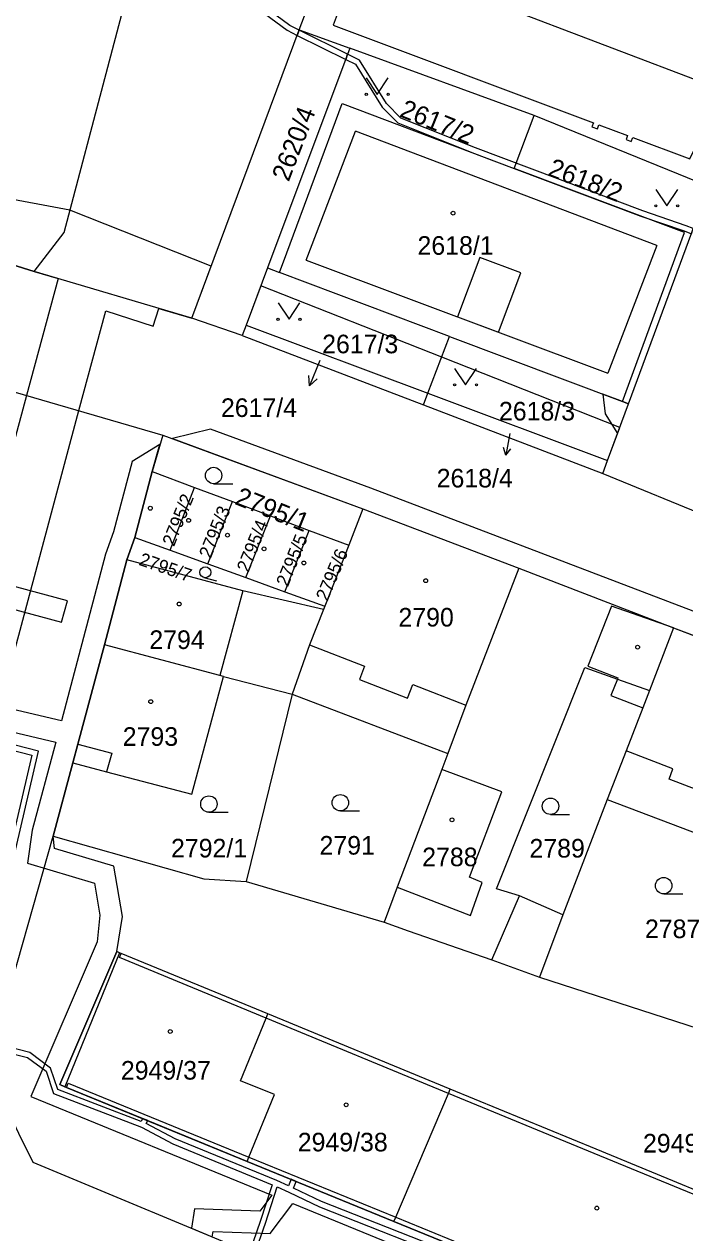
# Model space of a CAD drawing. Extents: x -756746 to -753363, y -1166406 to -1161727.
# Drawn here: x -755680.5 to -755620.1, y -1165040.5 to -1164930 of the extents above; entities that cross this region are included whole.
import ezdxf

# ---------------------------------------------------------------- set-up
doc = ezdxf.new("R2010")
doc.units = 0
for name, color, linetype in [('Hranice parcel', 7, 'Continuous'), ('Parcelní čísla', 7, 'Continuous'), ('Pop  PČ popisy', 7, 'Continuous'), ('Vnitřní kresba', 7, 'Continuous'), ('Věcná břemena k části', 7, 'Continuous'), ('Značky budov', 7, 'Continuous'), ('Značky kultur', 7, 'Continuous')]:
    doc.layers.add(name, color=color, linetype=linetype)

msp = doc.modelspace()

# ---------------------------------------------------------------- linework, layer by layer
at = {"layer": 'Hranice parcel'}
for p, q in [((-755655.35, -1164930.53), (-755633.94, -1164873.13)), ((-755665.18, -1164956.9), (-755655.35, -1164930.53)), ((-755655.35, -1164930.53), (-755650.73, -1164932.22)), ((-755650.73, -1164932.22), (-755658.24, -1164952.3)), ((-755633.9, -1164938.37), (-755650.73, -1164932.22)), ((-755635.73, -1164943.2), (-755633.9, -1164938.37)), ((-755679.58, -1164952.63), (-755676.84, -1164949.06)), ((-755665.18, -1164956.9), (-755679.58, -1164952.63)), ((-755658.24, -1164952.3), (-755660.2, -1164957.53)), ((-755658.24, -1164952.3), (-755657.15, -1164952.71)), ((-755641.62, -1164958.56), (-755657.15, -1164952.71)), ((-755660.56, -1164958.48), (-755665.18, -1164956.9)), ((-755660.2, -1164957.53), (-755660.56, -1164958.48)), ((-755660.2, -1164957.53), (-755643.61, -1164963.75)), ((-755660.56, -1164958.48), (-755644, -1164964.81)), ((-755643.61, -1164963.75), (-755641.62, -1164958.56)), ((-755641.62, -1164958.56), (-755625.83, -1164964.51)), ((-755681.31, -1164963.65), (-755667.82, -1164967.57)), ((-755644, -1164964.81), (-755643.61, -1164963.75)), ((-755643.61, -1164963.75), (-755627.18, -1164969.9)), ((-755644, -1164964.81), (-755627.62, -1164971.07)), ((-755627.18, -1164969.9), (-755625.27, -1164964.72)), ((-755625.83, -1164964.51), (-755625.27, -1164964.72)), ((-755667.82, -1164967.57), (-755668.8, -1164970.89)), ((-755667.82, -1164967.57), (-755649.53, -1164974.3)), ((-755627.62, -1164971.07), (-755627.18, -1164969.9)), ((-755668.8, -1164970.89), (-755670.38, -1164976.93)), ((-755668.8, -1164970.89), (-755664.91, -1164972.35)), ((-755627.62, -1164971.07), (-755617.56, -1164975.22)), ((-755667.16, -1164978.1), (-755664.91, -1164972.35)), ((-755664.91, -1164972.35), (-755661.46, -1164973.64)), ((-755663.71, -1164979.35), (-755661.46, -1164973.64)), ((-755661.46, -1164973.64), (-755657.99, -1164974.95)), ((-755649.53, -1164974.3), (-755650.81, -1164977.64)), ((-755649.53, -1164974.3), (-755635.29, -1164979.74)), ((-755660.23, -1164980.6), (-755657.99, -1164974.95)), ((-755657.99, -1164974.95), (-755654.45, -1164976.28)), ((-755670.38, -1164976.93), (-755671.12, -1164978.96)), ((-755670.38, -1164976.93), (-755667.16, -1164978.1)), ((-755656.68, -1164981.89), (-755654.45, -1164976.28)), ((-755654.45, -1164976.28), (-755650.81, -1164977.64)), ((-755667.16, -1164978.1), (-755663.71, -1164979.35)), ((-755650.81, -1164977.64), (-755653.03, -1164983.21)), ((-755671.12, -1164978.96), (-755673.15, -1164986.74)), ((-755663.71, -1164979.35), (-755660.23, -1164980.6)), ((-755635.29, -1164979.74), (-755621.15, -1164985.18)), ((-755660.23, -1164980.6), (-755656.68, -1164981.89)), ((-755656.68, -1164981.89), (-755653.03, -1164983.21)), ((-755653.03, -1164983.21), (-755653.14, -1164983.5)), ((-755621.15, -1164985.18), (-755623.36, -1164990.91)), ((-755621.15, -1164985.18), (-755606.96, -1164990.61)), ((-755662.26, -1164989.62), (-755656.01, -1164991.24)), ((-755656.01, -1164991.24), (-755660.19, -1165008.37)), ((-755656.01, -1164991.24), (-755641.78, -1164996.66)), ((-755676.04, -1164997.52), (-755677.85, -1165004.22)), ((-755627.21, -1165000.88), (-755631.28, -1165011.4)), ((-755627.21, -1165000.88), (-755612.95, -1165006.28)), ((-755683.72, -1165024.97), (-755677.85, -1165004.22)), ((-755677.85, -1165004.22), (-755664.06, -1165008.12)), ((-755664.06, -1165008.12), (-755660.19, -1165008.37)), ((-755660.19, -1165008.37), (-755647.61, -1165012.09)), ((-755631.28, -1165011.4), (-755633.39, -1165017.1)), ((-755633.39, -1165017.1), (-755618.92, -1165021.81)), ((-755641.57, -1165027.33), (-755658.22, -1165020.46)), ((-755580.55, -1165075.28), (-755679.66, -1165034.04)), ((-755660.11, -1165033.94), (-755646.7, -1165039.42))]:
    msp.add_line(p, q, dxfattribs=at)
for points in [[(-755676.84, -1164949.06), (-755656.87, -1164873.5), (-755655.97, -1164872.51)], [(-755631.33, -1164874.93), (-755634.22, -1164882.61), (-755636.04, -1164881.93), (-755651.78, -1164923.36), (-755649.96, -1164924.01), (-755652.25, -1164930.11), (-755628.48, -1164939.03), (-755628.62, -1164939.41), (-755628.11, -1164939.6), (-755627.97, -1164939.23), (-755625.36, -1164940.21), (-755625.5, -1164940.58), (-755625.02, -1164940.76), (-755624.88, -1164940.39), (-755619.68, -1164942.34), (-755619.35, -1164941.62), (-755618.96, -1164941.8), (-755618.8, -1164941.36), (-755616.48, -1164942.18), (-755608.82, -1164945.1), (-755605.99, -1164946.26), (-755606.45, -1164947.48)], [(-755679.58, -1164952.63), (-755684.76, -1164951), (-755739.09, -1164940.11), (-755747.24, -1164938.48), (-755811.22, -1164925.74), (-755820.37, -1164923.97), (-755834.4, -1164921.09), (-755836.7, -1164920.12)], [(-755657.15, -1164952.71), (-755656.5, -1164950.91), (-755651.43, -1164937.28), (-755635.73, -1164943.2)], [(-755625.27, -1164964.72), (-755617.94, -1164944.87), (-755633.9, -1164938.37)], [(-755625.83, -1164964.51), (-755620.15, -1164949.07), (-755635.73, -1164943.2)], [(-755653.14, -1164983.5), (-755660.51, -1164981.8), (-755671.12, -1164978.96)], [(-755635.29, -1164979.74), (-755640.13, -1164992.24), (-755641.78, -1164996.66)], [(-755653.14, -1164983.5), (-755654.41, -1164986.75), (-755656.01, -1164991.24)], [(-755673.15, -1164986.74), (-755675.58, -1164995.81), (-755676.04, -1164997.52)], [(-755662.26, -1164989.62), (-755662.6, -1164989.53), (-755673.15, -1164986.74)], [(-755631.28, -1165011.4), (-755635.22, -1165009.68), (-755637.32, -1165009.03), (-755629.27, -1164988.81), (-755626.29, -1164989.87), (-755623.36, -1164990.91)], [(-755676.04, -1164997.52), (-755672.96, -1164998.34), (-755665.18, -1165000.4), (-755662.26, -1164989.62)], [(-755623.36, -1164990.91), (-755623.97, -1164992.51), (-755625.49, -1164996.43), (-755627.21, -1165000.88)], [(-755641.78, -1164996.66), (-755642.32, -1164998.14), (-755646.4, -1165008.89), (-755647.61, -1165012.09)], [(-755647.61, -1165012.09), (-755645.41, -1165012.86), (-755637.75, -1165015.53), (-755633.39, -1165017.1)], [(-755658.22, -1165020.46), (-755671.63, -1165014.94), (-755671.78, -1165014.87), (-755672.03, -1165014.77), (-755677.24, -1165026.93), (-755676.77, -1165027.12), (-755676.62, -1165027.19), (-755660.11, -1165033.94)], [(-755660.11, -1165033.94), (-755659.95, -1165033.55), (-755657.61, -1165027.82), (-755660.73, -1165026.57), (-755658.38, -1165020.86), (-755658.22, -1165020.46)], [(-755679.66, -1165034.04), (-755680.97, -1165031.39), (-755681.43, -1165030.42), (-755682.62, -1165027.72), (-755683.72, -1165024.97)], [(-755646.7, -1165039.42), (-755646.54, -1165039.04), (-755641.73, -1165027.73), (-755641.57, -1165027.33)], [(-755611.57, -1165039.7), (-755628.24, -1165032.82), (-755641.57, -1165027.33)], [(-755646.7, -1165039.42), (-755630.08, -1165046.22), (-755616.62, -1165051.73)]]:
    msp.add_lwpolyline(points, dxfattribs=at)
at = {"layer": 'Pop  PČ popisy'}
for p, q in [((-755653.48, -1164960.75), (-755654.41, -1164963.06)), ((-755654.41, -1164963.06), (-755654.49, -1164962.13)), ((-755654.41, -1164963.06), (-755653.72, -1164962.44)), ((-755636.12, -1164967.44), (-755636.47, -1164969.42)), ((-755636.47, -1164969.42), (-755636.68, -1164968.7)), ((-755636.47, -1164969.42), (-755636.02, -1164968.82))]:
    msp.add_line(p, q, dxfattribs=at)
at = {"layer": 'Vnitřní kresba'}
for p, q in [((-755637.2, -1164928.24), (-755614.62, -1164936.84)), ((-755654.71, -1164951.59), (-755650.22, -1164939.79)), ((-755622.69, -1164950.24), (-755650.22, -1164939.79)), ((-755622.69, -1164950.24), (-755627.15, -1164961.91)), ((-755654.71, -1164951.59), (-755627.15, -1164961.91)), ((-755660.51, -1164981.8), (-755662.6, -1164989.53)), ((-755626.83, -1164983.22), (-755628.98, -1164988.68)), ((-755621.15, -1164985.18), (-755626.83, -1164983.22)), ((-755654.41, -1164986.75), (-755649.38, -1164988.68)), ((-755649.38, -1164988.68), (-755649.85, -1164989.91)), ((-755628.98, -1164988.68), (-755626.25, -1164989.76)), ((-755649.85, -1164989.91), (-755645.45, -1164991.6)), ((-755626.29, -1164989.87), (-755626.89, -1164991.36)), ((-755626.25, -1164989.76), (-755626.29, -1164989.87)), ((-755645.45, -1164991.6), (-755644.98, -1164990.37)), ((-755644.98, -1164990.37), (-755640.13, -1164992.24)), ((-755626.89, -1164991.36), (-755623.97, -1164992.51)), ((-755675.58, -1164995.81), (-755672.48, -1164996.65)), ((-755672.48, -1164996.65), (-755672.96, -1164998.34)), ((-755621.21, -1164998.06), (-755625.49, -1164996.43)), ((-755621.57, -1164999.03), (-755621.21, -1164998.06)), ((-755636.86, -1165000.18), (-755642.32, -1164998.14)), ((-755617.01, -1165000.76), (-755621.57, -1164999.03)), ((-755639.8, -1165007.98), (-755636.86, -1165000.18)), ((-755638.63, -1165008.45), (-755639.8, -1165007.98)), ((-755646.4, -1165008.89), (-755639.7, -1165011.46)), ((-755639.7, -1165011.46), (-755638.63, -1165008.45)), ((-755637.75, -1165015.53), (-755635.22, -1165009.68)), ((-755671.78, -1165014.87), (-755676.77, -1165027.12)), ((-755671.79, -1165015.32), (-755671.63, -1165014.94)), ((-755658.38, -1165020.86), (-755671.79, -1165015.32)), ((-755641.73, -1165027.73), (-755658.38, -1165020.86)), ((-755676.62, -1165027.19), (-755676.46, -1165026.8)), ((-755676.46, -1165026.8), (-755659.95, -1165033.55)), ((-755628.41, -1165033.22), (-755641.73, -1165027.73)), ((-755611.74, -1165040.1), (-755628.41, -1165033.22)), ((-755659.95, -1165033.55), (-755646.54, -1165039.04)), ((-755646.54, -1165039.04), (-755629.92, -1165045.83))]:
    msp.add_line(p, q, dxfattribs=at)
at = {"layer": 'Věcná břemena k části'}
for points in [[(-755665.18, -1164956.9), (-755663.4, -1164952.13), (-755676.3, -1164947.03), (-755730.67, -1164936.84), (-755775.8, -1164927.6), (-755802.91, -1164922.16), (-755835.81, -1164914.94), (-755840.7, -1164913.87), (-755866.63, -1164910.96), (-755897.18, -1164905.9), (-755900.96, -1164905.31), (-755911.3, -1164903.53)], [(-755664.73, -1164924.46), (-755656.47, -1164930.58), (-755655.54, -1164931.05), (-755655.36, -1164930.58), (-755656.21, -1164930.16), (-755664.43, -1164924.06)], [(-755773.02, -1164933.35), (-755739.09, -1164940.11), (-755735.59, -1164940.81), (-755736.24, -1164943.97), (-755727.4, -1164945.78), (-755726.74, -1164942.59), (-755684.76, -1164951), (-755679.58, -1164952.63), (-755677.39, -1164953.28), (-755680.26, -1164963.95), (-755704.73, -1165054.95), (-755706.07, -1165054.61), (-755706.71, -1165054.45), (-755707.97, -1165059.29), (-755707.39, -1165059.43), (-755701.08, -1165061.01), (-755675.48, -1164965.34), (-755673.04, -1164956.23), (-755668.71, -1164957.62), (-755668.19, -1164956.01), (-755665.18, -1164956.9)], [(-755594.54, -1164993.15), (-755648.82, -1164972.43), (-755663.46, -1164967.04), (-755666.94, -1164967.89), (-755649.53, -1164974.3), (-755635.29, -1164979.74), (-755621.15, -1164985.18), (-755606.96, -1164990.61)], [(-755630.08, -1165046.22), (-755646.7, -1165039.42), (-755660.11, -1165033.94), (-755669.66, -1165030.03), (-755676.62, -1165027.19), (-755676.77, -1165027.12), (-755677.24, -1165026.93), (-755672.03, -1165014.77), (-755671.51, -1165011.58), (-755672.28, -1165006.96), (-755677.72, -1165005.34), (-755677.85, -1165004.22), (-755676.04, -1164997.52), (-755675.58, -1164995.81), (-755673.15, -1164986.74), (-755671.12, -1164978.96), (-755670.38, -1164976.93), (-755668.8, -1164970.89), (-755668.08, -1164968.44), (-755670.63, -1164969.98), (-755672.32, -1164976.42), (-755673.06, -1164978.46), (-755677.09, -1164993.69), (-755687.21, -1164991.31)], [(-755714.07, -1165041.57), (-755714.59, -1165039.33), (-755703.08, -1164995.96), (-755700.82, -1164992.23), (-755687.53, -1164993.29), (-755677.6, -1164995.63), (-755679.77, -1165003.68), (-755680.18, -1165006.7), (-755674.05, -1165008.52), (-755673.57, -1165011.44), (-755673.83, -1165013.88), (-755679.88, -1165028.02), (-755657.86, -1165037.02), (-755658.97, -1165038.48), (-755664.91, -1165038.29), (-755665.21, -1165040.05), (-755663.32, -1165040.84), (-755663.23, -1165040.35), (-755658.01, -1165040.52), (-755655.94, -1165037.8), (-755628.5, -1165049.03)], [(-755683.27, -1165013.91), (-755679.19, -1164996.46), (-755693.19, -1164992.85)], [(-755692.83, -1164993.47), (-755679.79, -1164996.82), (-755683.75, -1165013.77)], [(-755640.09, -1165042.83), (-755653.31, -1165037.62), (-755655.89, -1165036.4), (-755655.63, -1165035.77), (-755656.09, -1165035.58), (-755656.34, -1165036.19), (-755657.41, -1165035.7), (-755666.69, -1165031.88), (-755669.34, -1165030.49), (-755669.2, -1165030.22), (-755669.66, -1165030.03), (-755669.8, -1165030.29), (-755677.41, -1165027.37), (-755678.07, -1165025.41), (-755679.97, -1165023.99), (-755683.21, -1165023.18)], [(-755683.35, -1165023.66), (-755680.19, -1165024.45), (-755678.49, -1165025.71), (-755677.81, -1165027.75), (-755669.78, -1165030.83), (-755666.91, -1165032.34), (-755657.82, -1165036.07), (-755658.91, -1165039.43), (-755659.89, -1165042.27)], [(-755659.43, -1165042.46), (-755658.43, -1165039.59), (-755657.36, -1165036.27), (-755656.32, -1165036.75), (-755653.51, -1165038.08), (-755640.06, -1165043.38)]]:
    msp.add_lwpolyline(points, dxfattribs=at)
for points in [[(-755655.36, -1164930.58), (-755655.54, -1164931.05), (-755651.11, -1164933.24), (-755650.94, -1164932.77)], [(-755650.2, -1164933.69), (-755647.79, -1164937.6), (-755646.34, -1164939.03), (-755639.65, -1164941.72), (-755639.19, -1164941.9), (-755635.73, -1164943.2), (-755624.14, -1164947.57), (-755620.2, -1164948.91), (-755619.53, -1164949.17), (-755619.36, -1164948.71), (-755620.02, -1164948.45), (-755623.97, -1164947.09), (-755639.24, -1164941.33), (-755646.06, -1164938.61), (-755647.39, -1164937.28), (-755649.86, -1164933.31), (-755650.94, -1164932.77), (-755651.11, -1164933.24)], [(-755637.15, -1164958.16), (-755635.12, -1164952.74), (-755638.86, -1164951.34), (-755640.89, -1164956.76)], [(-755627.18, -1164969.9), (-755626.07, -1164966.88), (-755642.34, -1164960.45), (-755658.85, -1164953.93), (-755660.2, -1164957.53), (-755643.61, -1164963.75)], [(-755625.27, -1164964.72), (-755625.83, -1164964.51), (-755627.63, -1164963.83), (-755627.42, -1164965.62), (-755626.27, -1164967.44)], [(-755676.54, -1164982.71), (-755685.83, -1164980.21), (-755686.02, -1164980.91), (-755686.35, -1164982.17), (-755677.07, -1164984.67)]]:
    msp.add_lwpolyline(points, close=True, dxfattribs=at)
at = {"layer": 'Značky budov'}
for centre in [(-755641.3, -1164947.3), (-755668.96, -1164974.26), (-755665.46, -1164975.37), (-755661.91, -1164976.72), (-755658.57, -1164977.97), (-755654.93, -1164979.26), (-755643.8, -1164980.88), (-755666.33, -1164983.01), (-755624.44, -1164986.96), (-755668.92, -1164991.93), (-755641.4, -1165002.73), (-755667.14, -1165022.07), (-755651.07, -1165028.77), (-755628.17, -1165038.21)]:
    msp.add_circle(centre, 0.175, dxfattribs=at)
at = {"layer": 'Značky kultur'}
for p, q in [((-755663.18, -1164972.02), (-755661.43, -1164972.02)), ((-755664.06, -1164980.6), (-755662.92, -1164980.89)), ((-755663.61, -1165002.04), (-755661.86, -1165002.04)), ((-755651.6, -1165001.92), (-755649.85, -1165001.92)), ((-755632.4, -1165002.24), (-755630.65, -1165002.24)), ((-755622.06, -1165009.5), (-755620.31, -1165009.5))]:
    msp.add_line(p, q, dxfattribs=at)
for points in [[(-755649.23, -1164934.94), (-755648.23, -1164936.44), (-755647.23, -1164934.94)], [(-755622.78, -1164945.13), (-755621.78, -1164946.63), (-755620.78, -1164945.13)], [(-755657.29, -1164955.49), (-755656.29, -1164956.99), (-755655.29, -1164955.49)], [(-755641.16, -1164961.48), (-755640.16, -1164962.98), (-755639.16, -1164961.48)]]:
    msp.add_lwpolyline(points, dxfattribs=at)
for centre, radius in [((-755649.23, -1164936.44), 0.1), ((-755647.23, -1164936.44), 0.1), ((-755622.78, -1164946.63), 0.1), ((-755620.78, -1164946.63), 0.1), ((-755657.29, -1164956.99), 0.1), ((-755655.29, -1164956.99), 0.1), ((-755641.16, -1164962.98), 0.1), ((-755639.16, -1164962.98), 0.1), ((-755663.18, -1164971.27), 0.75), ((-755663.93, -1164980.11), 0.502), ((-755663.61, -1165001.29), 0.75), ((-755651.6, -1165001.17), 0.75), ((-755632.4, -1165001.49), 0.75), ((-755622.06, -1165008.75), 0.75)]:
    msp.add_circle(centre, radius, dxfattribs=at)

# ---------------------------------------------------------------- texts
at = {"layer": 'Parcelní čísla'}
for s, height, rotation, p in [('2617/2', 1.7, 338, (-755646.27, -1164938.43)), ('2620/4', 1.7, 69, (-755656.32, -1164944.49)), ('2618/2', 1.7, 339, (-755632.73, -1164943.82)), ('2795/1', 1.7, 338, (-755661.33, -1164973.85)), ('2795/2', 1.2, 68, (-755666.8, -1164977.82)), ('2795/3', 1.2, 68, (-755663.45, -1164978.92)), ('2795/4', 1.2, 68, (-755660, -1164980.19)), ('2795/5', 1.2, 68, (-755656.4, -1164981.51)), ('2795/6', 1.2, 67, (-755652.78, -1164982.82)), ('2795/7', 1.2, 341, (-755670.08, -1164979.42))]:
    msp.add_text(s, height=height, rotation=rotation, dxfattribs=at).set_placement(p)
for s, p in [('2618/1', (-755644.55, -1164951.1)), ('2617/3', (-755653.26, -1164960.1)), ('2617/4', (-755662.51, -1164965.92)), ('2618/3', (-755637.11, -1164966.24)), ('2618/4', (-755642.8, -1164972.36)), ('2790', (-755646.29, -1164985.07)), ('2794', (-755669.05, -1164987.12)), ('2793', (-755671.48, -1164995.97)), ('2792/1', (-755667.07, -1165006.17)), ('2791', (-755653.5, -1165005.91)), ('2789', (-755634.32, -1165006.18)), ('2788', (-755644.12, -1165006.97)), ('2787', (-755623.77, -1165013.54)), ('2949/37', (-755671.65, -1165026.47)), ('2949/38', (-755655.49, -1165033.03)), ('2949/15', (-755623.95, -1165033.13))]:
    msp.add_text(s, height=1.7, dxfattribs=at).set_placement(p)

doc.saveas('drawing.dxf')
